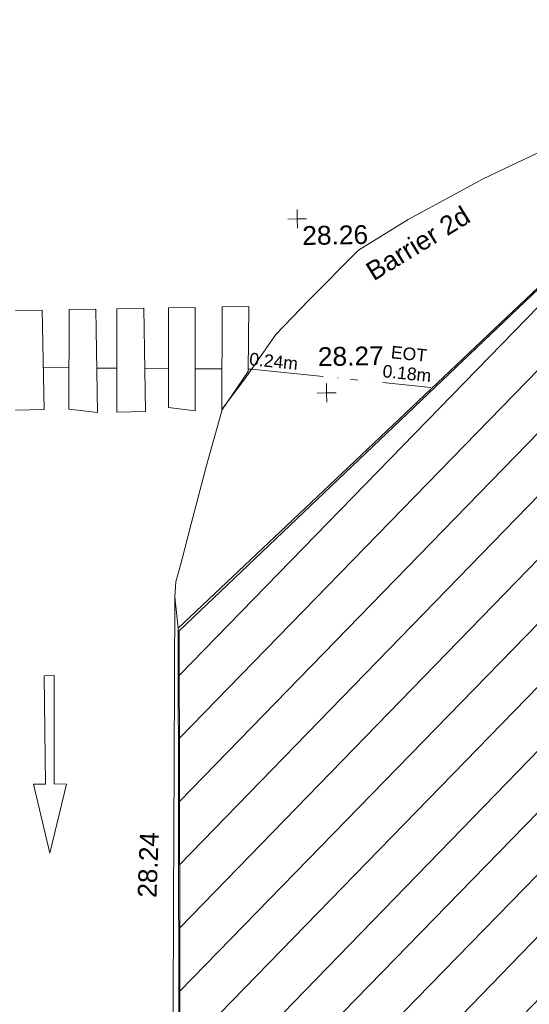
# Model space of a CAD drawing. Header units: millimetres. Extents: x -287732 to 520720, y -103372 to 287754.
# Tile 264 of 380: x -6642 to 3509, y 153598 to 173212. Entities that reach past the tile are written whole.
import ezdxf

# ---------------------------------------------------------------- set-up
doc = ezdxf.new("R2010")
doc.units = ezdxf.units.MM
doc.linetypes.add('IMPORT-HIDDEN2 _3_', pattern=[4762.5, 3175, -1587.5])
doc.linetypes.add('IMPORT-UG_ELEC_STREET LIGHTING_QLB2 _2_', pattern=[2700, 1500, -300.0000000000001, 0, -250, 150, -300.0000000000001, 0, -200])
for name, color, linetype, lineweight, true_color in [('00_TOPO_FURN_BARRIER_2D', 7, 'Continuous', 9, 0x666666), ('00_TOPO_HOARDING', 7, 'Continuous', 9, 0x67a552), ('00_TOPO_LEVEL_SPOT', 7, 'Continuous', 9, 0x666666), ('00_TOPO_ROAD_MARKING_ARROWS', 7, 'Continuous', 9, 0x999999), ('12333-PUM-2D-U-0001-C01 - Rev2_REVIT IMPORT_dwg', 7, 'Continuous', 9, 0x767676), ('PUM-CHAMBER EXTENTS', 6, 'IMPORT-HIDDEN2 _3_', 9, 0xff00ff), ('PUM-ELECTRIC-SL-QLB2', 7, 'IMPORT-UG_ELEC_STREET LIGHTING_QLB2 _2_', 9, 0xff7f7f), ('PUM-UNABLE TO SURVEY', 190, 'Continuous', 9, 0x7f00ff)]:
    doc.layers.add(name, color=color, linetype=linetype, lineweight=lineweight, true_color=true_color)
doc.layers.add('00_TOPO_PEDASTRIAN', color=7, linetype='Continuous', lineweight=9)
doc.layers.add('00_TOPO_SURFACE', color=7, linetype='Continuous', lineweight=9)
doc.styles.add('Arial_1', font='arial.ttf', dxfattribs={"height": 250})
doc.styles.add('Swis721 Lt BT_2', font='swissl.ttf', dxfattribs={"height": 375})

# ---------------------------------------------------------------- blocks, each defined once
blk = doc.blocks.new('12333-PUM-2D-U-0001-C01 - Rev2_REVIT IMPORT_dwg_MM-2077200-Site Location Plan Proposed')
at = {"layer": '00_TOPO_LEVEL_SPOT', "color": 254, "true_color": 0xcccccc, "flags": 128}
for points in [[(0, -500.0000000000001), (0, 0), (-500.0000000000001, 0)], [(500.0000000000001, 0), (0, 0), (0, 500.0000000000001)]]:
    blk.add_lwpolyline(points, dxfattribs=at)
blk = doc.blocks.new('12333-PUM-2D-U-0001-C01 - Rev2_REVIT IMPORT_dwg_MGS62954_T2_Galway_ITM_3d_Rev1-2077680-Site Location Plan Proposed')
at = {"layer": '00_TOPO_FURN_BARRIER_2D', "color": 254, "true_color": 0xcccccc, "flags": 128}
blk.add_lwpolyline([(533912746.2515495, 725722036.5052344), (533912244.5524409, 725723304.2888194), (533912013.8884007, 725723831.2832826), (533911492.0118245, 725724821.5267333), (533911114.5409276, 725725483.6262214), (533910871.5686212, 725725807.1835822), (533908739.4146973, 725725947.7958801), (533907519.8137714, 725725393.8415568), (533906006.0803792, 725724606.2349731), (533905008.1017365, 725724018.0886515), (533903999.525553, 725723038.6678252), (533903333.035863, 725722365.2913063), (533902722.7423441, 725721520.3442726), (533902242.4378697, 725720908.0718657), (533901909.8754309, 725719778.1689265), (533901578.0845126, 725718621.573389), (533901445.6683447, 725718133.7352378), (533901359.258571, 725717831.0735658), (533901257.0911521, 725717473.2186562), (533901227.7307974, 725717172.7332674), (533901283.8736469, 725716552.4424427)], dxfattribs=at)
at = {"layer": '00_TOPO_HOARDING', "color": 254, "true_color": 0xcccccc, "flags": 128}
blk.add_lwpolyline([(533901164.4935371, 725708800.8826447), (533901283.8736469, 725716552.4424427), (533904103.5003007, 725719117.0899415), (533908717.6642132, 725723341.5498246), (533909955.8834306, 725722731.1892513), (533911130.0641741, 725722160.4057598), (533912574.6789336, 725721533.7209555), (533912546.7371247, 725721459.8727777)], dxfattribs=at)
at = {"layer": '00_TOPO_PEDASTRIAN', "color": 254, "true_color": 0xcccccc}
for p, q in [((533898157.5000001, 725722932.6000001), (533898690.9000001, 725722932.6000001)), ((533898690.9000001, 725722932.6000001), (533898690.9000001, 725720951.4000002)), ((533899186.2000001, 725720951.4000002), (533899224.3000002, 725722932.6000001)), ((533899224.3000002, 725722932.6000001), (533899757.7000002, 725722932.6000001)), ((533899757.7000002, 725722932.6000001), (533899757.7000001, 725720875.2000002)), ((533900138.7000001, 725720875.2000002), (533900176.8000001, 725722932.6000001)), ((533900176.8000001, 725722932.6000001), (533900710.2000002, 725722932.6000001)), ((533900710.2000002, 725722932.6000001), (533900710.2000001, 725720875.2000002)), ((533901167.4000002, 725720951.4000002), (533901205.5000001, 725722932.6000001)), ((533901205.5000001, 725722932.6000001), (533901738.9000001, 725722932.6000001)), ((533901738.9000001, 725722932.6000001), (533901700.8000001, 725720875.2000002)), ((533902234.2000001, 725720875.2000002), (533902272.3000001, 725722932.6000001)), ((533902272.3000001, 725722932.6000001), (533902805.7000002, 725722932.6000001)), ((533902805.7000002, 725722932.6000001), (533902767.6000001, 725721637.2000002)), ((533902234.2000001, 725720875.2000002), (533902767.6000001, 725721637.2000002)), ((533898119.4000002, 725720951.4000002), (533898690.9000001, 725720951.4000002)), ((533899186.2000001, 725720951.4000002), (533899757.7000001, 725720875.2000002)), ((533900138.7000001, 725720875.2000002), (533900710.2000001, 725720875.2000002)), ((533901167.4000002, 725720951.4000002), (533901700.8000001, 725720875.2000002))]:
    blk.add_line(p, q, dxfattribs=at)
at = {"layer": '00_TOPO_ROAD_MARKING_ARROWS', "color": 254, "true_color": 0xcccccc, "flags": 128}
blk.add_lwpolyline([(533898350, 725713490), (533898650.0000001, 725712110), (533899010.0000001, 725713480), (533898760.0000001, 725713490), (533898800.0000001, 725715650), (533898600, 725715650), (533898589.9999999, 725713490)], close=True, dxfattribs=at)
at = {"layer": '00_TOPO_SURFACE', "color": 254, "true_color": 0xcccccc, "flags": 128}
blk.add_lwpolyline([(533901227.7307976, 725717172.7332673), (533901159.2651054, 725713882.1826006), (533901100.9207861, 725711088.6553371), (533901054.1390512, 725708848.7448598)], dxfattribs=at)
at = {"xscale": 0.375, "yscale": 0.375, "zscale": 0.375}
for p in [(533903800.0000001, 725724660.0000001), (533904325.0012738, 725721183.8921641)]:
    blk.add_blockref('12333-PUM-2D-U-0001-C01 - Rev2_REVIT IMPORT_dwg_MM-2077200-Site Location Plan Proposed', p, dxfattribs=at)
at = {"layer": '00_TOPO_FURN_BARRIER_2D', "insert": (533905109.6648036, 725723710.4867707), "char_height": 375, "width": 2630.888600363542, "attachment_point": 1, "rotation": 30.525213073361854, "line_spacing_factor": 1.005061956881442, "style": 'Swis721 Lt BT_2'}
blk.add_mtext('Barrier 2d', dxfattribs=at)
at = {"layer": '00_TOPO_LEVEL_SPOT', "char_height": 375, "width": 1495.902363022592, "attachment_point": 1, "line_spacing_factor": 1.005061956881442, "style": 'Swis721 Lt BT_2'}
for s, insert in [('28.26', (533903895.0808528, 725724512.6102246)), ('28.27', (533904163.2503946, 725722095.283216))]:
    blk.add_mtext(s, dxfattribs=dict(at, insert=insert))
at = {"layer": '00_TOPO_SURFACE', "color": 251, "true_color": 0x666666, "insert": (533900384.4764364, 725711200.6333574), "char_height": 375, "width": 1495.902363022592, "attachment_point": 1, "rotation": 86.92771302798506, "line_spacing_factor": 1.005061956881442, "style": 'Swis721 Lt BT_2'}
blk.add_mtext('28.24', dxfattribs=at)
blk = doc.blocks.new('12333-PUM-2D-U-0001-C01 - Rev2_REVIT IMPORT_dwg-1620468-Site Location Plan Proposed')
at = {"layer": 'PUM-CHAMBER EXTENTS', "true_color": 0xfff4d4}
h = blk.add_hatch(dxfattribs=at)
h.set_pattern_fill('FP_14', style=0, pattern_type=2)
h.set_pattern_definition([(45, (-533641079.65, -725615854.3560001), (-618.7184335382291, 618.7184335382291), [])])
h.paths.add_polyline_path([(351699.7223387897, 60394.56140982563), (351708.9931529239, 60906.25732130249), (352393.2163071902, 60898.13015708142), (353041.6677554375, 66223.39089351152), (353206.9931679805, 73966.25732118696), (353982.8594361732, 73952.71452510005), (354317.3501528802, 76699.64382133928), (358888.3501528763, 76111.64382135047), (361222.350152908, 86809.64382132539), (361563.3501529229, 88895.64382133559), (363078.3501529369, 90435.64382137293), (363904.3501529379, 101867.6438212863), (365385.1266995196, 110525.3932341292), (365230.9820148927, 110551.7047199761), (365498.4008083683, 111226.8875165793), (365470.0968050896, 111952.5482150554), (365624.7061381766, 111926.1574136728), (366051.3501529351, 114420.6438213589), (364898.3501528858, 114331.6438213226), (360524.3501529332, 111561.643821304), (356416.7002318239, 111258.678218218), (357929.2858412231, 111182.0907012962), (360544.5530249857, 111349.5624075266), (360546.5568067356, 111049.5690885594), (355314.0187962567, 111014.6190039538), (355309.6134037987, 111177.0234435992), (355277.3501528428, 111174.6438213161), (352644.3501529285, 114141.6438213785), (338239.8330883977, 112460.2766464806), (329804.3501528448, 111555.6438213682), (319532.3501528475, 110592.6438213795), (310517.3501528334, 109863.6438213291), (302620.3501528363, 109581.6438213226), (295825.3501529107, 109566.6438213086), (279813.350152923, 106549.6438213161), (276140.8366145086, 103581.1872824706), (276061.814112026, 103425.8629484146), (271406.8224872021, 105468.1551963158), (271509.3894614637, 105701.9358727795), (267649.3501529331, 107463.6438213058), (260223.350152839, 100640.6438213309), (259796.3501529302, 72682.64382134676), (269496.3501528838, 64316.64382130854), (273776.3501529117, 63665.64382135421), (309011.3501528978, 62955.64382139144), (311037.3501528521, 62074.6438213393), (338250.4136490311, 60841.37633496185), (351699.5658924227, 60394.56660730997)])
h.paths.add_polyline_path([(268358.9909750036, 65556.86419187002), (264596.4920611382, 69167.41490751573), (264804.2082447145, 69383.87273540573), (266581.5988270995, 67470.36930634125), (268566.7072650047, 65773.32227584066), (268393.5501527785, 65592.87780161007)])
h.paths.add_polyline_path([(332379.8871528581, 67575.85382149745), (302320.8871528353, 68122.85382142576), (302332.4158496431, 68783.33241919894), (280169.8095181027, 69186.63780598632), (280330.3604934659, 78384.59702432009), (275960.0958838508, 78464.13017966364), (276108.0612945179, 86595.19465455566), (280450.151176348, 86519.40319374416), (280756.2778082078, 103341.6855813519), (302910.5740271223, 102938.5317815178), (302920.972094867, 103534.2366836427), (310787.9439886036, 103391.077438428), (310815.0515439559, 104880.7045066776), (318228.828162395, 104745.7919744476), (318301.0448391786, 108714.2766025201), (322633.8020448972, 108635.4310593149), (322539.6341878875, 103240.5581443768), (349750.1643799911, 102745.3933022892), (349310.9351529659, 74176.4228213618), (332506.0083566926, 74506.52523825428), (332420.0679097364, 69783.88557772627)])
h.paths.add_polyline_path([(262373.7501529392, 72788.24382127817), (262335.6501529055, 75226.64382126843), (265345.5501529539, 75226.64382127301), (265383.6501528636, 72864.44382129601), (265304.282726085, 72862.43451935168)])
h.paths.add_polyline_path([(261383.1501529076, 75912.44382133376), (261459.3501528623, 80789.24382130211), (267517.2501529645, 80713.04382131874), (267441.0501529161, 75836.24382126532), (261504.349508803, 75910.91930113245)])
h.paths.add_polyline_path([(302573.8228673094, 78329.5292630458), (302592.4407276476, 78963.90062831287), (306343.567266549, 78898.43991812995), (306598.9518629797, 91613.856582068), (302817.47857218, 91689.80612071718), (302824.7189976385, 92271.11380375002), (296640.3411529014, 92395.32482125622), (296360.3411528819, 78454.32482147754), (302538.3452618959, 78330.24181806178)])
h.paths.add_polyline_path([(261840.3501529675, 80865.44382132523), (261687.9501528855, 92981.24382128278), (264050.1501528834, 92981.2438213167), (264202.5501529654, 80865.44382135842), (262112.9041611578, 80865.44382132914)])
h.paths.add_polyline_path([(274664.4282881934, 104261.9875886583), (272430.0401462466, 105281.7542374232), (273799.1437452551, 104582.3695657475), (274486.1144024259, 104328.01044291)])
h.paths.add_polyline_path([(315481.3501528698, 115683.6438212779), (326437.1652111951, 116343.5766866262), (364189.3501528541, 120948.6438212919), (366744.3501529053, 124721.6438213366), (363517.3501528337, 126053.6438213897), (359872.3501529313, 126432.6438213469), (352849.3501528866, 126181.6438212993), (339104.3501528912, 124625.6438213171), (335451.3501528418, 124514.6438212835), (325145.3501528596, 123235.643821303), (319635.3501528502, 122976.6438213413), (314446.3501528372, 122493.6438213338), (313566.3501528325, 118980.6438212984), (313763.6326656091, 118640.9882366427)])
h.paths.add_polyline_path([(322305.0501529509, 119194.0438212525), (322152.6501528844, 121403.8438213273), (326724.6501528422, 121784.8438212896), (326877.0501529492, 119498.8438213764), (323355.1979920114, 119264.0536772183)])
h.paths.add_polyline_path([(328629.650152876, 120870.4438213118), (328477.2501528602, 122089.6438212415), (329810.7501529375, 122242.0438213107), (329963.150152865, 121022.843821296), (328841.381541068, 120894.6416942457)])
h.paths.add_polyline_path([(317352.0501529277, 121480.0438213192), (317352.0501529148, 121861.0438213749), (317618.7501529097, 121856.3885555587), (317618.7501529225, 121480.0438212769), (317362.3608134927, 121480.0438213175)])
h.paths.add_polyline_path([(331601.450152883, 122089.6438213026), (331144.2501529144, 122242.0438212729), (331258.5501528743, 122623.0438212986), (331715.7501528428, 122470.6438213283), (331644.5503212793, 122233.3110493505)])
at = {"layer": 'PUM-ELECTRIC-SL-QLB2', "color": 254, "true_color": 0xffd4d4}
for p, q in [((257611.2501528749, 105930.9754846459), (258122.3494519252, 105918.6073693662)), ((258678.0501529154, 105905.1599427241), (259075.2483807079, 105895.5481246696)), ((259630.5501529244, 105882.1103517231), (260102.6278971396, 105870.686520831)), ((260636.6486696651, 105857.7637277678), (261169.8097439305, 105844.8617385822))]:
    blk.add_line(p, q, dxfattribs=at)
at = {"layer": 'PUM-ELECTRIC-SL-QLB2', "color": 254, "true_color": 0xffd4d4, "flags": 128}
blk.add_lwpolyline([(261689.4043947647, 105832.2880438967), (261757.3501529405, 105830.6438213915), (265319.3501528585, 105399.6438212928)], dxfattribs=at)
at = {"layer": 'PUM-UNABLE TO SURVEY', "color": 7, "true_color": 0xfff4d4, "flags": 128}
blk.add_lwpolyline([(351699.7223387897, 60394.56140982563), (337339.3501528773, 60871.64382135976), (311037.3501528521, 62074.6438213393), (309011.3501528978, 62955.64382139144), (273776.3501529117, 63665.64382135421), (269496.3501528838, 64316.64382130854), (259796.3501529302, 72682.64382134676), (260223.350152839, 100640.6438213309), (267649.350152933, 107463.6438213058), (271509.3894614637, 105701.9358727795)], dxfattribs=at)
blk.add_blockref('12333-PUM-2D-U-0001-C01 - Rev2_REVIT IMPORT_dwg_MGS62954_T2_Galway_ITM_3d_Rev1-2077680-Site Location Plan Proposed', (-533641079.6498471, -725615854.3561786))
at = {"layer": 'PUM-ELECTRIC-SL-QLB2', "char_height": 250, "width": 1160.025439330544, "attachment_point": 2, "rotation": 353.10078255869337, "line_spacing_factor": 0.9417779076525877, "style": 'Arial_1'}
for s, insert in [('0.24m', (262216.301757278, 106102.7370503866)), ('EOT\\P0.18m', (264914.02362948, 106204.2553497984))]:
    blk.add_mtext(s, dxfattribs=dict(at, insert=insert))

msp = doc.modelspace()

# ---------------------------------------------------------------- block references
at = {"layer": '12333-PUM-2D-U-0001-C01 - Rev2_REVIT IMPORT_dwg', "color": 254, "linetype": 'IMPORT-UG_ELEC_STREET LIGHTING_QLB2 _2_', "true_color": 0xffd4d4, "rotation": 0.9999999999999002}
msp.add_blockref('12333-PUM-2D-U-0001-C01 - Rev2_REVIT IMPORT_dwg-1620468-Site Location Plan Proposed', (-261895.0770586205, 55869.5817132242), dxfattribs=at)

doc.saveas('drawing.dxf')
